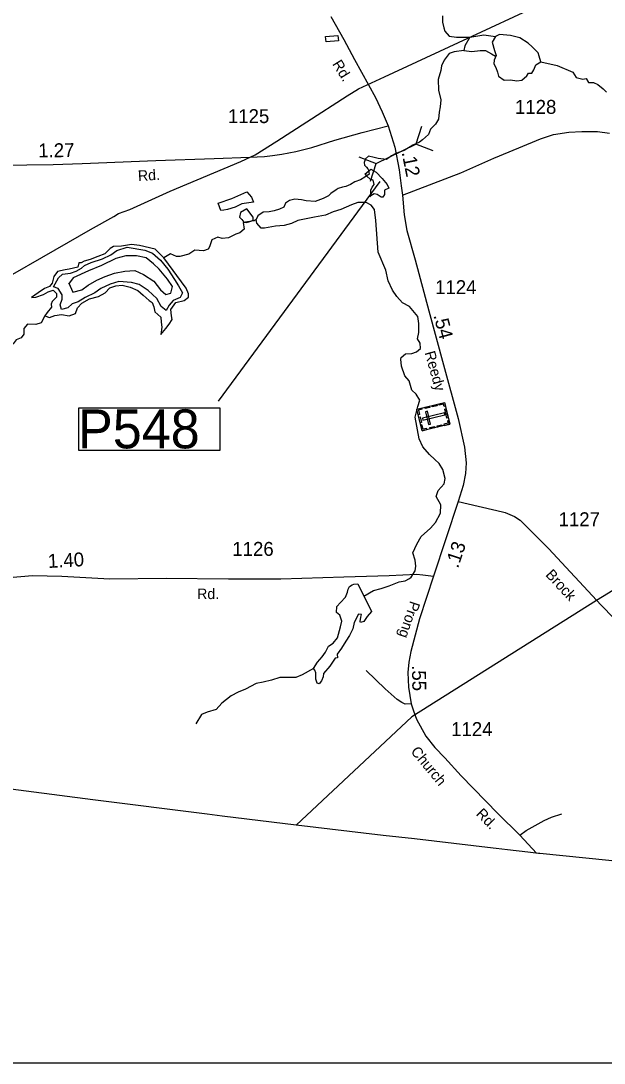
# Model space of a CAD drawing. Extents: x 2082433 to 2279600, y 546599 to 755198.
# Drawn here: x 2167604 to 2172844, y 546599 to 555969 of the extents above; entities that cross this region are included whole.
import ezdxf

# ---------------------------------------------------------------- set-up
doc = ezdxf.new("R2010")
doc.units = 0
for name, color, linetype in [('Exist Boundary Political CountyLine', 7, 'Continuous'), ('Exist Boundary Political Fire Districts', 7, 'Continuous'), ('Exist Cultural Cemetery CELL', 7, 'Continuous'), ('Exist Hydrographic Buffer Line', 7, 'Continuous'), ('Exist Hydrographic Creek Single Shore', 7, 'Continuous'), ('Exist Hydrographic Misc Water Feature', 7, 'Continuous'), ('Exist Hydrographic Pond Over 1500 Sq Ft', 7, 'Continuous'), ('Exist Hydrographic Pond Under 1500 Sq Ft', 7, 'Continuous'), ('Exist Road Non-System Type 51', 7, 'Continuous'), ('Exist Road Secondary Mileage Hundredths English Label', 7, 'Continuous'), ('Exist Road Secondary Structure Pipe CELL', 7, 'Continuous'), ('Exist Road Secondary Structure Pipe Number Label', 7, 'Continuous'), ('Exist Road Secondary Type 51 Attributed', 7, 'Continuous'), ('Exist Road Secondary Type 51 Label', 7, 'Continuous'), ('Exist Road Secondary Type 51 Number Label', 7, 'Continuous'), ('Exist Utilities Electrical Transmission Line', 7, 'Continuous'), ('Map Preparation Inset Cut Line', 7, 'Continuous')]:
    doc.layers.add(name, color=color, linetype=linetype)

msp = doc.modelspace()

# ---------------------------------------------------------------- linework, layer by layer
at = {"layer": 'Exist Boundary Political CountyLine'}
msp.add_lwpolyline([(2172886.7, 548419.2), (2172472.7, 548461.3), (2172264.8, 548482.4), (2172253.3, 548483.6), (2172159.8, 548494.6), (2171976.7, 548515.6), (2171873.5, 548528), (2171845.8, 548531.3), (2171141.3, 548613.9), (2170857.3, 548646.6), (2170077.1, 548737.8), (2169412.1, 548818.6), (2169277.8, 548835.8), (2168250.7, 548967.4), (2166380.8, 549207.8)], dxfattribs=at)
at = {"layer": 'Exist Boundary Political Fire Districts'}
for points in [[(2186407.2, 565549.4), (2182889.5, 555276), (2180885, 554398.5), (2179859.3, 553890.4), (2176488.4, 553032.5), (2172776, 550757.8), (2171117.1, 549711.7), (2170077.1, 548737.9)], [(2177929.7, 549810.3), (2177573.6, 549553.9), (2177527.2, 549520.7), (2177316.2, 549366.7), (2177026.3, 549155.1), (2176396, 548694.8), (2175828, 548281.2), (2175776.7, 548245.2), (2175681.3, 548178.7), (2175614.7, 548132.2), (2175566.9, 548140.5), (2174858.5, 548212.1), (2173661.2, 548341.8), (2173601.1, 548348.3), (2173362, 548370.3), (2172886.7, 548419.2), (2172472.7, 548461.3), (2172264.8, 548482.4), (2172253.3, 548483.6)], [(2172253.3, 548483.6), (2172159.8, 548494.6), (2171976.7, 548515.6), (2171873.5, 548528), (2171845.8, 548531.3), (2171141.3, 548613.9), (2170857.3, 548646.6), (2170077.1, 548737.9)]]:
    msp.add_lwpolyline(points, dxfattribs=at)
at = {"layer": 'Exist Cultural Cemetery CELL'}
for points in [[(2171208.6, 552284.4), (2171162.5, 552478), (2171410.2, 552537), (2171456.3, 552343.3)], [(2171204.6, 552488.1), (2171207.3, 552477.1), (2171176, 552469.6), (2171185.4, 552430.2), (2171174.5, 552427.6), (2171162.5, 552478.1)], [(2171278.4, 552494), (2171236.2, 552483.9), (2171233.6, 552495), (2171275.7, 552505)], [(2171342.5, 552509.2), (2171300.4, 552499.2), (2171297.7, 552510.2), (2171339.9, 552520.3)], [(2171417.9, 552504.8), (2171406.7, 552502.1), (2171401.6, 552523.5), (2171362.3, 552514.1), (2171359.7, 552525), (2171410.2, 552537)], [(2171431.8, 552396.6), (2171412.2, 552479.1), (2171423.2, 552481.8), (2171442.9, 552399.2)], [(2171191.4, 552356.4), (2171179.4, 552406.8), (2171190.5, 552409.5), (2171202.5, 552359)], [(2171211.8, 552397.2), (2171216.2, 552379), (2171413.4, 552426), (2171409.1, 552444.2)], [(2171265.3, 552339.8), (2171283.5, 552344.1), (2171256.2, 552458.7), (2171238.1, 552454.4)], [(2171448.6, 552375.5), (2171437.4, 552372.8), (2171442.5, 552351.4), (2171403.2, 552342.1), (2171405.8, 552331.2), (2171456.3, 552343.3)], [(2171250.7, 552294.4), (2171248.1, 552305.4), (2171216.8, 552298), (2171207.4, 552337.4), (2171196.6, 552334.8), (2171208.6, 552284.4)], [(2171322.9, 552311.5), (2171280.7, 552301.5), (2171278.1, 552312.6), (2171320.2, 552322.6)], [(2171388.3, 552327.1), (2171346.1, 552317.1), (2171343.5, 552328.1), (2171385.6, 552338.2)]]:
    msp.add_lwpolyline(points, close=True, dxfattribs=at)
at = {"layer": 'Exist Hydrographic Buffer Line'}
for points in [[(2167897, 553577), (2167941.5, 553658.7), (2167978.6, 553692.2), (2168049.1, 553699.6), (2168101.1, 553718.2), (2168149.3, 553744.2), (2168175.3, 553770.2), (2168234.7, 553796.2), (2168338.6, 553829.7), (2168412.8, 553866.8), (2168464.8, 553904), (2168557.5, 553933.7), (2168717.1, 553907.7), (2168787.6, 553881.7), (2168858.1, 553818.5), (2168924.9, 553736.8), (2168984.3, 553643.9), (2169021.4, 553588.2), (2169054.8, 553525), (2169036.3, 553480.4), (2168973.2, 553454.4), (2168936.1, 553413.5), (2168910.1, 553365.2), (2168865.5, 553402.4), (2168824.7, 553473), (2168746.8, 553543.6), (2168665.2, 553599.3), (2168598.4, 553617.9), (2168483.3, 553625.3), (2168405.4, 553603), (2168323.7, 553562.2), (2168268.1, 553525), (2168182.7, 553480.4), (2168119.6, 553443.3), (2168064, 553424.7), (2168026.8, 553387.5), (2167967.5, 553372.7), (2167956.3, 553417.3), (2167974.9, 553465.6), (2167974.9, 553506.4), (2167937.8, 553562.2), (2167897, 553577)], [(2168034.3, 553610.4), (2168071.4, 553528.7), (2168153, 553551), (2168208.7, 553591.9), (2168286.6, 553636.5), (2168360.8, 553669.9), (2168446.2, 553699.6), (2168539, 553718.2), (2168628, 553725.6), (2168706, 553688.5), (2168798.7, 553629), (2168858.1, 553551), (2168906.4, 553510.1), (2168950.9, 553521.3), (2168965.7, 553580.7), (2168921.2, 553647.6), (2168847, 553736.8), (2168795, 553785.1), (2168728.2, 553837.1), (2168642.9, 553855.7), (2168546.4, 553855.7), (2168457.3, 553833.4), (2168327.4, 553770.2), (2168212.4, 553721.9), (2168075.1, 553658.7), (2168030.6, 553603)]]:
    msp.add_lwpolyline(points, dxfattribs=at)
at = {"layer": 'Exist Hydrographic Creek Single Shore'}
for points in [[(2171392.8, 556014.2), (2171392.8, 555958.5), (2171403.9, 555906.5), (2171411.3, 555876.8), (2171452.2, 555832.2), (2171519, 555821), (2171637.7, 555821), (2171763.9, 555843.3), (2171867.8, 555828.5)], [(2171637.7, 555821), (2171593.2, 555743), (2171582.1, 555702.2)], [(2171582.1, 555702.2), (2171496.7, 555691), (2171452.2, 555676.2), (2171407.6, 555616.7), (2171381.7, 555564.7), (2171377.9, 555523.8), (2171352, 555442.1), (2171355.7, 555345.5), (2171377.9, 555260), (2171370.5, 555196.9), (2171363.1, 555148.6), (2171355.7, 555085.4), (2171329.7, 555040.8), (2171285.2, 554996.3), (2171266.6, 554948), (2171210.9, 554899.7), (2171185, 554877.4), (2171125.6, 554851.4), (2171047.7, 554803.1), (2170973.5, 554776.7), (2170933.2, 554755.9), (2170887.7, 554723.4), (2170813.9, 554732.5), (2170776.8, 554739.9), (2170727.1, 554752.7), (2170701.2, 554728), (2170686.9, 554696.8), (2170690.8, 554672.1), (2170710, 554654.4), (2170721.9, 554639.6), (2170727.1, 554627.9), (2170734.1, 554591.3), (2170693.4, 554564.2), (2170654.4, 554538.2), (2170605, 554521.3), (2170564.7, 554496.6), (2170522.5, 554479.8), (2170492.9, 554472.4), (2170455.7, 554461.3), (2170437.2, 554450.1), (2170388.9, 554416.7), (2170366.7, 554394.4), (2170318.4, 554372.1), (2170247.9, 554346.1), (2170166.3, 554349.8), (2170125.5, 554360.9), (2170066.1, 554364.7), (2170017.8, 554353.5), (2169980.7, 554331.2), (2169965.9, 554294.1), (2169928.8, 554275.5), (2169880.5, 554260.6), (2169836, 554253.2), (2169780.3, 554249.5), (2169732.1, 554216), (2169717.2, 554182.6), (2169698.7, 554171.5), (2169602.2, 554156.6), (2169609.6, 554097.2), (2169572.5, 554063.7), (2169535.4, 554052.6), (2169468.6, 554019.1), (2169412.9, 554011.7), (2169372.1, 554022.8), (2169320.2, 554000.6), (2169297.9, 553937.4), (2169286.8, 553915.1), (2169245.9, 553900.2), (2169168, 553907.7), (2169112.3, 553870.5), (2169032.5, 553851.9), (2169002.9, 553851.9), (2168947.2, 553874.2), (2168887.8, 553837.1)], [(2171582.1, 555702.2), (2171656.3, 555694.7), (2171730.5, 555702.2), (2171778.7, 555702.2), (2171830.7, 555672.4), (2171867.8, 555650.1), (2171875.2, 555657.6)], [(2172276, 555601.8), (2172422.6, 555568.4), (2172563.6, 555509), (2172593.3, 555460.7), (2172652.7, 555445.8), (2172682.4, 555449.5), (2172704.7, 555416.1), (2172749.2, 555416.1), (2172786.3, 555397.5), (2172834.5, 555356.6), (2172864.2, 555326.9)], [(2170684.8, 550798.3), (2170772.9, 550849.2), (2170840.7, 550866.1), (2170911.8, 550889.9), (2171003.3, 550927.2), (2171057.5, 550934), (2171094.8, 550954.3), (2171111.7, 550967.9), (2171145.6, 551025.5), (2171152.4, 551066.3), (2171145.6, 551120.5), (2171125.3, 551185), (2171162.5, 551263), (2171199.8, 551334.2), (2171284.5, 551408.8), (2171328.5, 551459.7), (2171372.6, 551544.5), (2171376, 551619.1), (2171333.6, 551693.7), (2171354, 551748), (2171408.2, 551805.7), (2171414.9, 551853.2), (2171394.6, 551934.6), (2171360.7, 551988.8), (2171323.5, 552026.1), (2171276, 552070.2), (2171215, 552138.1), (2171181.2, 552212.7), (2171145.6, 552406), (2171169.3, 552501), (2171189.6, 552558.7), (2171155.8, 552612.9), (2171115.1, 552650.2), (2171091.4, 552731.6), (2171054.1, 552779.1), (2171023.6, 552863.9), (2171016.8, 552928.4), (2171021.9, 552941.9), (2171059.2, 552975.9), (2171116.8, 552979.2), (2171157.5, 552992.8), (2171194.7, 553023.3), (2171191.3, 553070.8), (2171167.6, 553111.5), (2171177.8, 553165.8), (2171177.8, 553247.2), (2171171, 553311.6), (2171096.5, 553399.8), (2171032.1, 553433.7), (2170981.3, 553491.4), (2170944, 553549.1), (2170903.4, 553630.5), (2170883, 553728.8), (2170813.6, 553888.3), (2170791.5, 554173.2), (2170781.4, 554271.5), (2170750.9, 554312.2), (2170706.9, 554336), (2170632.3, 554336), (2170574.7, 554315.6), (2170479.9, 554271.5), (2170408.7, 554251.2), (2170340.9, 554220.7), (2170242.7, 554203.7), (2170168.2, 554190.1), (2170093.6, 554173.2), (2170036, 554146), (2169968.3, 554129.1), (2169890.3, 554122.3), (2169792.1, 554105.3), (2169761.6, 554105.3), (2169724.3, 554149.4), (2169717.2, 554182.6)], [(2167819, 553316.9), (2167785.6, 553253.8), (2167737.4, 553238.9), (2167663.2, 553242.6), (2167629.8, 553201.8), (2167629.8, 553153.5), (2167607.5, 553120), (2167563, 553101.5), (2167533.3, 553064.3), (2167459.1, 553042), (2167421.9, 553008.6), (2167425.7, 552949.1), (2167436.8, 552912)], [(2170232.5, 550147.1), (2170130.9, 550089.4), (2170073.3, 550065.7), (2170012.3, 550065.7), (2169931, 550065.7), (2169856.5, 550041.9), (2169781.9, 550025), (2169717.6, 550011.4), (2169622.7, 549960.5), (2169554.9, 549933.4), (2169494, 549899.5), (2169409.3, 549835), (2169358.4, 549777.4), (2169277.1, 549753.6), (2169226.3, 549733.3), (2169175.5, 549648.5)]]:
    msp.add_lwpolyline(points, dxfattribs=at)
at = {"layer": 'Exist Hydrographic Misc Water Feature'}
msp.add_lwpolyline([(2170451.5, 555837.7), (2170457.6, 555789.7), (2170345.7, 555781.1), (2170339.5, 555829), (2170451.5, 555837.7)], dxfattribs=at)
at = {"layer": 'Exist Hydrographic Pond Over 1500 Sq Ft'}
for points in [[(2171867.8, 555828.5), (2171838.1, 555776.5), (2171860.4, 555702.2), (2171875.2, 555657.6), (2171856.7, 555616.7), (2171853, 555583.3), (2171871.5, 555549.8), (2171886.4, 555509), (2171893.8, 555471.8), (2171945.7, 555434.7), (2172001.4, 555438.4), (2172060.8, 555430.9), (2172105.3, 555434.7), (2172149.8, 555475.5), (2172164.7, 555497.8), (2172194.4, 555497.8), (2172212.9, 555527.5), (2172231.5, 555572.1), (2172276, 555601.8), (2172261.2, 555650.1), (2172250, 555679.9), (2172198.1, 555735.6), (2172161, 555769), (2172086.8, 555817.3), (2172001.4, 555835.9), (2171904.9, 555847.1)], [(2168887.8, 553837.1), (2168809.9, 553915.1), (2168668.9, 553948.5), (2168598.4, 553959.7), (2168509.3, 553944.8), (2168435.1, 553941.1), (2168405.4, 553922.5), (2168357.1, 553874.2), (2168294, 553851.9), (2168227.2, 553822.2), (2168171.6, 553807.4), (2168145.6, 553792.5), (2168123.3, 553792.5), (2168115.9, 553755.3), (2168038, 553736.8), (2168000.9, 553729.3), (2167934.1, 553714.5), (2167900.7, 553669.9), (2167885.8, 553610.4), (2167859.8, 553580.7), (2167815.3, 553562.2), (2167759.6, 553525), (2167700.3, 553480.4), (2167737.4, 553484.1), (2167807.9, 553510.1), (2167848.7, 553532.4), (2167893.2, 553547.3), (2167922.9, 553517.6), (2167922.9, 553484.1), (2167885.8, 553447), (2167874.7, 553421), (2167878.4, 553395), (2167841.3, 553346.7), (2167819, 553316.9), (2167859.8, 553302.1), (2167908.1, 553320.7), (2167967.5, 553328.1), (2168038, 553316.9), (2168093.6, 553339.2), (2168112.2, 553387.5), (2168153, 553432.1), (2168219.8, 553469.3), (2168301.5, 553491.6), (2168360.8, 553525), (2168401.7, 553569.6), (2168457.3, 553588.2), (2168513, 553591.9), (2168587.2, 553573.3), (2168654, 553543.6), (2168702.3, 553502.7), (2168757.9, 553454.4), (2168783.9, 553435.8), (2168798.7, 553398.7), (2168806.2, 553354.1), (2168861.8, 553305.8), (2168865.5, 553261.2), (2168869.3, 553216.6), (2168861.8, 553149.8), (2168906.4, 553201.8), (2168936.1, 553242.6), (2168962, 553283.5), (2168958.3, 553316.9), (2168950.9, 553372.7), (2168995.4, 553435.8), (2169069.7, 553454.4), (2169110.5, 553484.1), (2169110.5, 553513.9), (2169088.2, 553565.9)], [(2170632.3, 550906.8), (2170754.3, 550659.2), (2170713.6, 550615.1), (2170686.5, 550567.7), (2170656, 550560.9), (2170652.6, 550567.7), (2170659.4, 550608.4), (2170662.8, 550632.1), (2170635.7, 550635.5), (2170598.4, 550560.9), (2170584.9, 550503.2), (2170557.8, 550442.2), (2170523.9, 550391.3), (2170483.2, 550330.2), (2170446, 550276), (2170449.4, 550242), (2170429, 550238.6), (2170378.2, 550167.4), (2170324, 550103), (2170320.6, 550072.4), (2170303.7, 550035.1), (2170283.4, 550008), (2170266.4, 550014.8), (2170252.9, 550052.1), (2170252.9, 550106.4), (2170246.1, 550130.1), (2170232.5, 550147.1), (2170269.8, 550204.7), (2170310.5, 550252.2), (2170340.9, 550292.9), (2170368.1, 550347.2), (2170408.7, 550374.3), (2170449.4, 550421.8), (2170476.5, 550520.2), (2170486.6, 550571), (2170469.7, 550625.3), (2170439.2, 550649.1), (2170442.6, 550703.3), (2170476.5, 550740.6), (2170520.5, 550788.1), (2170537.5, 550832.2), (2170544.2, 550859.3), (2170557.8, 550883.1), (2170581.5, 550900.1), (2170595, 550903.4)]]:
    msp.add_lwpolyline(points, close=True, dxfattribs=at)
at = {"layer": 'Exist Hydrographic Pond Under 1500 Sq Ft'}
for points in [[(2170748.9, 554635.9), (2170797.2, 554609.9), (2170849.1, 554550.4), (2170893.6, 554498.4), (2170908.5, 554465), (2170871.4, 554446.4), (2170871.4, 554409.2), (2170856.5, 554383.2), (2170841.7, 554383.2), (2170804.6, 554409.2), (2170778.6, 554413), (2170748.9, 554394.4), (2170737.8, 554386.9), (2170748.9, 554413), (2170748.9, 554446.4), (2170760.1, 554472.4), (2170778.6, 554498.4), (2170767.5, 554535.6), (2170741.5, 554546.7), (2170711.8, 554572.7), (2170704.4, 554583.9), (2170693.3, 554591.3)], [(2169377.7, 554331.2), (2169500.1, 554372.1), (2169633.7, 554431.5), (2169674.6, 554383.2), (2169693.1, 554338.6), (2169589.2, 554323.8), (2169529.8, 554294.1), (2169459.3, 554271.8), (2169425.9, 554268.1), (2169399.9, 554264.3)], [(2169633.7, 554279.2), (2169578.1, 554245.8), (2169566.9, 554204.9), (2169589.2, 554182.6), (2169607.8, 554160.3), (2169630, 554156.6), (2169659.7, 554164), (2169685.7, 554175.2), (2169689.4, 554178.9), (2169689.4, 554204.9)]]:
    msp.add_lwpolyline(points, close=True, dxfattribs=at)
at = {"layer": 'Exist Road Non-System Type 51'}
for points in [[(2171110.1, 549828.2), (2171055.7, 549824.8), (2171026.8, 549840.1), (2170984.3, 549867.3), (2170875.6, 549962.5), (2170705.6, 550127.3)], [(2172085.6, 548648.8), (2172143.4, 548689.6), (2172304.8, 548781.4), (2172371.1, 548808.6), (2172462.8, 548839.1)]]:
    msp.add_lwpolyline(points, dxfattribs=at)
at = {"layer": 'Exist Road Secondary Structure Pipe CELL'}
for p, q in [((2171202.9, 555018.9), (2171152.8, 554860)), ((2170796.1, 554686.4), (2171152.8, 554860)), ((2171308.7, 554801.4), (2171152.8, 554860)), ((2170640.2, 554745), (2170796.1, 554686.4)), ((2170746, 554527.5), (2170796.1, 554686.4))]:
    msp.add_line(p, q, dxfattribs=at)
at = {"layer": 'Exist Road Secondary Structure Pipe Number Label'}
msp.add_line((2170830, 554525.5), (2169377.3, 552549.8), dxfattribs=at)
msp.add_lwpolyline([(2168124.4, 552489.9), (2169390.5, 552489.9), (2169390.5, 552106.1), (2168124.4, 552106.1)], close=True, dxfattribs=at)
at = {"layer": 'Exist Road Secondary Type 51 Attributed'}
msp.add_line((2171532.6, 551647.8), (2171310.3, 550976.9), dxfattribs=at)
for points in [[(2170387.2, 556008.9), (2170504.9, 555800.3), (2170601.1, 555620.9), (2170789.5, 555279.1), (2170849.3, 555150.4), (2170902.6, 555025.6)], [(2167421, 554671.7), (2167894.8, 554676.3), (2168154.6, 554687.6), (2168817.7, 554712.6), (2169341.9, 554732.5), (2169659.7, 554744.3), (2169791.8, 554749), (2169865.7, 554757.3), (2169947.6, 554771.8), (2170073.4, 554793.9), (2170217.9, 554831.3), (2170425.2, 554897.6), (2170670, 554964.5), (2170902.6, 555025.6)], [(2170902.6, 555025.6), (2170963.1, 554833.9), (2171002.1, 554629.8), (2171019.6, 554486.2), (2171032.6, 554400.4)], [(2171032.6, 554400.4), (2171555.4, 554602.8), (2171854, 554733.7), (2172076.3, 554827.9), (2172271.1, 554909.7), (2172389.8, 554946.5), (2172525.5, 554968.4), (2172643.6, 554975.4), (2172783.6, 554972.9), (2172892.4, 554960.4)], [(2171032.6, 554400.4), (2171046.9, 554223.6), (2171070.3, 554084.6), (2171145.2, 553820.8), (2171269, 553361.4), (2171401.2, 552875.7), (2171531.5, 552393.7), (2171590.6, 552136.8), (2171603.7, 551994.3), (2171597.2, 551900.6), (2171576.6, 551791.8), (2171532.6, 551647.8)], [(2171532.6, 551647.8), (2171929.9, 551555.9), (2171954.3, 551549.8), (2172039.7, 551512.4), (2172090.4, 551478.6), (2172345.4, 551225.5), (2172817.3, 550715.5), (2173044.9, 550481), (2173409.6, 550107.8), (2173468.4, 550014.4), (2173488.4, 549992.6), (2173514.6, 549946.6), (2173554, 549843.4), (2173582.1, 549654), (2173623.4, 548988.3), (2173641.2, 548596.4), (2173650.6, 548343)], [(2167322, 550948.4), (2167709.3, 550983.1), (2167971.2, 550977), (2168403.6, 550952.6), (2168909.1, 550958.7), (2169469.4, 550952.6), (2169938.4, 550952.6), (2170504.8, 550970.9), (2170912.8, 550983.1), (2171158.2, 550994.1), (2171216.3, 550988.3), (2171310.3, 550976.9)], [(2171310.3, 550976.9), (2171184.6, 550594.3), (2171108.4, 550300.6), (2171090.6, 550203.8), (2171080.4, 550110.3), (2171087.2, 549979.5), (2171110.1, 549828.2), (2171132.2, 549765.3), (2171159.4, 549690.6), (2171241, 549537.6), (2171323.4, 549435.6), (2171411.7, 549342.2), (2171559.6, 549181), (2171889.3, 548842.5), (2172085.6, 548648.8), (2172235.6, 548485.7)]]:
    msp.add_lwpolyline(points, dxfattribs=at)
at = {"layer": 'Exist Utilities Electrical Transmission Line'}
msp.add_lwpolyline([(2161091, 549950.2), (2162257.5, 550647.9), (2165280.6, 552412.3), (2166304.9, 552993.9), (2167289.3, 553553.3), (2168032.7, 553979.2), (2168228, 554092.3), (2168439.3, 554209.4), (2168481, 554235.7), (2168582.8, 554274.3), (2168945.8, 554436.3), (2169580.1, 554703.7), (2169707.7, 554764.5), (2169903, 554887.5), (2170173.8, 555061), (2170536.3, 555294.9), (2170635.9, 555357.4), (2170869.3, 555466.7), (2172987, 556450.4)], dxfattribs=at)
at = {"layer": 'Map Preparation Inset Cut Line'}
msp.add_lwpolyline([(2133614.2, 585979.7), (2209297.4, 585979.7), (2209297.4, 557274.4), (2194088.6, 557271.1), (2194088.6, 546598.7), (2133614.2, 546598.7)], close=True, dxfattribs=at)

# ---------------------------------------------------------------- texts
at = {"layer": 'Exist Road Secondary Mileage Hundredths English Label'}
for s, rotation, p in [('1.27', 0.55622, (2167760.1, 554741.4)), ('.12', 281.30362, (2171024, 554785.7)), ('.54', 284.76031, (2171309.7, 553320.8)), ('.13', 71.66766, (2171531.3, 551041.8)), ('1.40', 3.01444, (2167849.6, 551049.8)), ('.55', 271.18678, (2171117, 550175.4))]:
    msp.add_text(s, height=125, rotation=rotation, dxfattribs=at).set_placement(p)
at = {"layer": 'Exist Road Secondary Structure Pipe Number Label'}
msp.add_text('P548', height=350, dxfattribs=at).set_placement((2168117.3, 552125.8))
at = {"layer": 'Exist Road Secondary Type 51 Label'}
for s, rotation, p in [('Rd.', 301.71968, (2170398.5, 555581.4)), ('Rd.', 3.56295, (2168658.4, 554528.2)), ('Reedy', 285.57227, (2171230.5, 552986.3)), ('Brock', 312.91995, (2172311.6, 550984.5)), ('Rd.', 0.10103, (2169187.5, 550770.2)), (' Prong', 251.66766, (2171114, 550793.6)), ('Church', 309.71358, (2171101.1, 549397.9)), ('Rd.', 314.17325, (2171686.9, 548834.1))]:
    msp.add_text(s, height=95, rotation=rotation, dxfattribs=at).set_placement(p)
at = {"layer": 'Exist Road Secondary Type 51 Number Label'}
for s, p in [('1128', (2172042.8, 555132.8)), ('1125', (2169464, 555049.8)), ('1124', (2171325.3, 553512.5)), ('1127', (2172434.4, 551425.8)), ('1126', (2169503.4, 551159.4)), ('1124', (2171469.2, 549539.5))]:
    msp.add_text(s, height=125, dxfattribs=at).set_placement(p)

doc.saveas('drawing.dxf')
